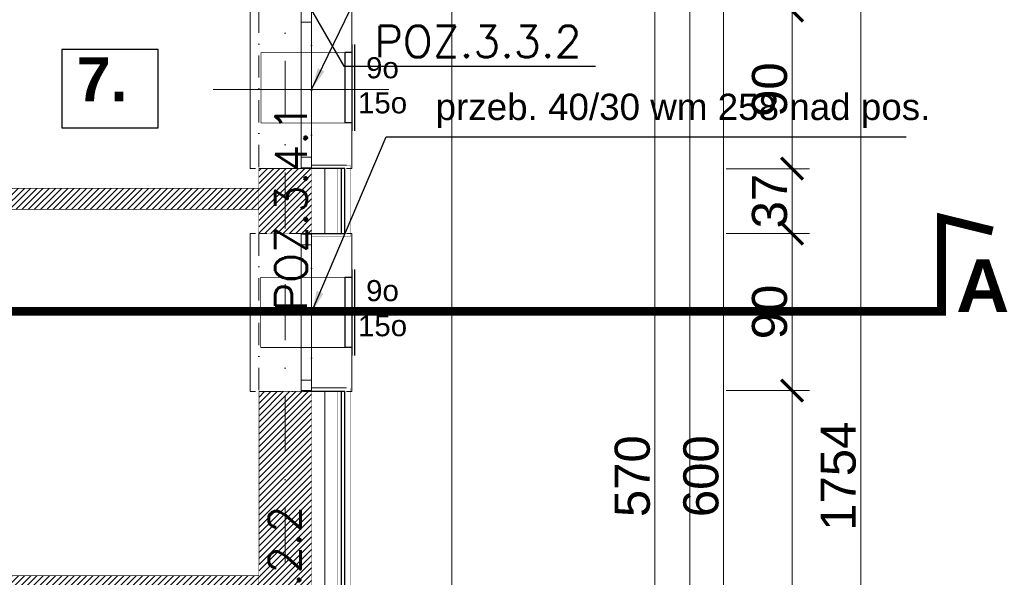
# Model space of a CAD drawing. Extents: x 4615668 to 9294084, y 5325188 to 10688993.
# Tile 525 of 656: x 4648306 to 4648867, y 5332927 to 5333244. Entities that reach past the tile are written whole.
import ezdxf

# ---------------------------------------------------------------- set-up
doc = ezdxf.new("R2010")
doc.units = 0
doc.header["$MEASUREMENT"] = 0
doc.linetypes.add('DASHDOT', pattern=[25.4, 12.7, -6.35, 0, -6.35])
for name, color, linetype, lineweight in [('FLUID-N1C', 7, 'Continuous', 30), ('hatch', 253, 'Continuous', 0), ('K-OPISY', 252, 'Continuous', 15), ('K-OPISY @ 10', 252, 'Continuous', 15), ('ocieplenie', 214, 'Continuous', 13), ('Osie', 175, 'DASHDOT', 9), ('Wymiar', 7, 'Continuous', 9)]:
    doc.layers.add(name, color=color, linetype=linetype, lineweight=lineweight)
for name, color, linetype in [('OPIS', 7, 'Continuous'), ('sciany', 1, 'Continuous'), ('STOLARKA', 4, 'Continuous')]:
    doc.layers.add(name, color=color, linetype=linetype)
doc.styles.add('Arial Narrow 20', font='arial.ttf', dxfattribs={"height": 20})
doc.styles.add('ARIAL_CE', font='arial.ttf', dxfattribs={"height": 15})
doc.styles.add('ARIAL_WYM50', font='arial.ttf', dxfattribs={"height": 15})
doc.styles.add('Opis', font='simplex.shx')
doc.styles.add('Simplex', font='simplex.shx')
doc.linetypes.add('BATTING', pattern='A,0.00254,-2.54,[134,ltypeshp.shx,S=2.54,R=0,X=-2.54,Y=0],-5.08,[134,ltypeshp.shx,S=2.54,R=180,X=2.54,Y=0],-2.54', length=10.16254)
doc.dimstyles.new('1do100 ok', dxfattribs={"dimscale": 0.5, "dimtxt": 12, "dimasz": 25, "dimexe": 20, "dimexo": 0, "dimgap": 5, "dimtad": 1, "dimdec": 0, "dimzin": 9, "dimtxsty": 'Arial Narrow 20', "dimblk": 'ARCHTICK', "dimcen": 3, "dimdle": 20, "dimclrd": 256, "dimclre": 256, "dimclrt": 256, "dimadec": 0, "dimazin": 2, "dimtfac": 1, "dimtdec": 0, "dimtix": 1, "dimtmove": 2, "dimatfit": 3, "dimldrblk": 'NONE', "dimfxl": 0, "dimtvp": 1, "dimtolj": 1, "dimtzin": 0, "dimlwd": 5, "dimlwe": 5, "dimarcsym": 0})
doc.dimstyles.new('1do50', dxfattribs={"dimscale": 5, "dimtxt": 2.5, "dimasz": 2.5, "dimexe": 2.5, "dimexo": 0.5, "dimgap": 1, "dimtad": 1, "dimdec": 1, "dimrnd": 0.5, "dimzin": 12, "dimdsep": 46, "dimtxsty": 'Simplex', "dimblk": 'OBLIQUE', "dimcen": 0.5, "dimdle": 2.5, "dimclrd": 256, "dimclre": 256, "dimclrt": 256, "dimadec": 1, "dimazin": 3, "dimtfac": 1, "dimtdec": 1, "dimtix": 1, "dimtmove": 0, "dimatfit": 3, "dimfxl": 0, "dimtolj": 1, "dimtzin": 0, "dimarcsym": 0})

# ---------------------------------------------------------------- blocks, each defined once
blk = doc.blocks.new('G$C61CBF25F')
at = {"layer": 'Osie', "lineweight": 0, "ltscale": 2.5}
blk.add_line((1425, 0), (1425, 1880), dxfattribs=at)
blk = doc.blocks.new('G$C772A7A8F')
at = {"layer": 'STOLARKA', "color": 5, "lineweight": 0}
blk.add_line((100, 45), (0, 45), dxfattribs=at)
for points in [[(24, 0), (21, 0), (21, 90), (24, 90)], [(76, 0), (79, 0), (79, 90), (76, 90)]]:
    blk.add_lwpolyline(points, dxfattribs=at)
for points in [[(56, 89.5), (56, 83.5), (50, 83.5), (50, 89.5)], [(56, 83.5), (56, 6.5), (50, 6.5), (50, 83.5)], [(56, 0.5), (56, 6.5), (50, 6.5), (50, 0.5)]]:
    blk.add_lwpolyline(points, close=True, dxfattribs=at)
blk = doc.blocks.new('_ArchTick')
at = {"color": 0, "linetype": 'ByBlock', "const_width": 0.15}
blk.add_lwpolyline([(-0.5, -0.5), (0.5, 0.5)], dxfattribs=at)
blk = doc.blocks.new('*D1077')
at = {"layer": 'Defpoints', "color": 0}
for p in [(4648471.99, 5333269.47), (4648667.53, 5333269.47), (4648471.99, 5332699.47)]:
    blk.add_point(p, dxfattribs=at)
at = {"layer": 'Wymiar', "linetype": 'Continuous', "lineweight": 5}
for p, q in [((4648667.53, 5332689.47), (4648667.53, 5333279.47)), ((4648630.03, 5333269.47), (4648677.53, 5333269.47)), ((4648630.03, 5332699.47), (4648677.53, 5332699.47))]:
    blk.add_line(p, q, dxfattribs=at)
at = {"layer": 'Wymiar', "linetype": 'ByBlock', "lineweight": 5, "xscale": 12.5, "yscale": 12.5, "zscale": 12.5}
for p, rotation in [((4648667.53, 5333269.47), 90), ((4648667.53, 5332699.47), 270)]:
    blk.add_blockref('_ArchTick', p, dxfattribs=dict(at, rotation=rotation))
at = {"layer": 'Wymiar', "lineweight": 0, "ltscale": 40, "insert": (4648654.82, 5332984.47), "char_height": 20, "attachment_point": 5, "rotation": 90, "style": 'Arial Narrow 20'}
blk.add_mtext('\\A1;570', dxfattribs=at)
blk = doc.blocks.new('_None')
blk = doc.blocks.new('*D1084')
at = {"layer": 'Defpoints', "color": 0}
for p in [(4648542.2, 5333284.47), (4648706.63, 5333284.47), (4648542.2, 5332684.47)]:
    blk.add_point(p, dxfattribs=at)
at = {"layer": 'Wymiar', "linetype": 'Continuous', "lineweight": 5}
for p, q in [((4648706.63, 5332674.47), (4648706.63, 5333294.47)), ((4648669.13, 5333284.47), (4648716.63, 5333284.47)), ((4648669.13, 5332684.47), (4648716.63, 5332684.47))]:
    blk.add_line(p, q, dxfattribs=at)
at = {"layer": 'Wymiar', "linetype": 'ByBlock', "lineweight": 5, "xscale": 12.5, "yscale": 12.5, "zscale": 12.5}
for p, rotation in [((4648706.63, 5333284.47), 90), ((4648706.63, 5332684.47), 270)]:
    blk.add_blockref('_ArchTick', p, dxfattribs=dict(at, rotation=rotation))
at = {"layer": 'Wymiar', "lineweight": 0, "ltscale": 40, "insert": (4648693.92, 5332984.47), "char_height": 20, "attachment_point": 5, "rotation": 90, "style": 'Arial Narrow 20'}
blk.add_mtext('\\A1;600', dxfattribs=at)
blk = doc.blocks.new('*D1087')
at = {"layer": 'Defpoints', "color": 0}
for p in [(4648518.68, 5333861.47), (4648784.83, 5333861.47), (4648518.68, 5332107.47)]:
    blk.add_point(p, dxfattribs=at)
at = {"layer": 'Wymiar', "linetype": 'Continuous', "lineweight": 5}
for p, q in [((4648784.83, 5332097.47), (4648784.83, 5333871.47)), ((4648747.33, 5333861.47), (4648794.83, 5333861.47)), ((4648747.33, 5332107.47), (4648794.83, 5332107.47))]:
    blk.add_line(p, q, dxfattribs=at)
at = {"layer": 'Wymiar', "linetype": 'ByBlock', "lineweight": 5, "xscale": 12.5, "yscale": 12.5, "zscale": 12.5}
for p, rotation in [((4648784.83, 5333861.47), 90), ((4648784.83, 5332107.47), 270)]:
    blk.add_blockref('_ArchTick', p, dxfattribs=dict(at, rotation=rotation))
at = {"layer": 'Wymiar', "lineweight": 0, "ltscale": 40, "insert": (4648772.12, 5332984.47), "char_height": 20, "attachment_point": 5, "rotation": 90, "style": 'Arial Narrow 20'}
blk.add_mtext('\\A1;1754', dxfattribs=at)
blk = doc.blocks.new('*U1182')
at = {"color": 0, "linetype": 'ByBlock', "lineweight": -2}
for p, q in [((-15, -245), (-15, 245)), ((0, -245), (0, 245)), ((0, 200), (40, 200)), ((40, -200), (40, 200)), ((0, -200), (40, -200))]:
    blk.add_line(p, q, dxfattribs=at)
blk = doc.blocks.new('*U1218')
at = {"color": 0, "linetype": 'ByBlock', "lineweight": -2}
for p, q in [((-15, -245), (-15, 245)), ((0, -245), (0, 245)), ((0, 200), (40, 200)), ((40, -200), (40, 200)), ((0, -200), (40, -200))]:
    blk.add_line(p, q, dxfattribs=at)
blk = doc.blocks.new('_Oblique')
at = {"color": 0, "linetype": 'ByBlock', "lineweight": -2}
blk.add_line((-0.5, -0.5), (0.5, 0.5), dxfattribs=at)
blk = doc.blocks.new('*D4034')
at = {"layer": 'Defpoints', "color": 0}
for p in [(4648471.99, 5333033.24), (4648745.73, 5333033.24), (4648471.99, 5332649.67)]:
    blk.add_point(p, dxfattribs=at)
at = {"layer": 'Wymiar', "linetype": 'Continuous', "lineweight": 5}
for p, q in [((4648745.73, 5332639.67), (4648745.73, 5333043.24)), ((4648708.23, 5333033.24), (4648755.73, 5333033.24)), ((4648708.23, 5332649.67), (4648755.73, 5332649.67))]:
    blk.add_line(p, q, dxfattribs=at)
at = {"layer": 'Wymiar', "linetype": 'ByBlock', "lineweight": 5, "xscale": 12.5, "yscale": 12.5, "zscale": 12.5}
for p, rotation in [((4648745.73, 5333033.24), 90), ((4648745.73, 5332649.67), 270)]:
    blk.add_blockref('_ArchTick', p, dxfattribs=dict(at, rotation=rotation))
at = {"layer": 'Wymiar', "lineweight": 0, "ltscale": 40, "insert": (4648733.01, 5332841.45), "char_height": 20, "attachment_point": 5, "rotation": 90, "style": 'Arial Narrow 20'}
blk.add_mtext('\\A1;384', dxfattribs=at)
blk = doc.blocks.new('*D4035')
at = {"layer": 'Defpoints', "color": 0}
for p in [(4648471.99, 5333122.74), (4648745.73, 5333122.74), (4648471.99, 5333033.24)]:
    blk.add_point(p, dxfattribs=at)
at = {"layer": 'Wymiar', "linetype": 'Continuous', "lineweight": 5}
for p, q in [((4648745.73, 5333023.24), (4648745.73, 5333132.74)), ((4648708.23, 5333122.74), (4648755.73, 5333122.74)), ((4648708.23, 5333033.24), (4648755.73, 5333033.24))]:
    blk.add_line(p, q, dxfattribs=at)
at = {"layer": 'Wymiar', "linetype": 'ByBlock', "lineweight": 5, "xscale": 12.5, "yscale": 12.5, "zscale": 12.5}
for p, rotation in [((4648745.73, 5333122.74), 90), ((4648745.73, 5333033.24), 270)]:
    blk.add_blockref('_ArchTick', p, dxfattribs=dict(at, rotation=rotation))
at = {"layer": 'Wymiar', "lineweight": 0, "ltscale": 40, "insert": (4648733.02, 5333077.99), "char_height": 20, "attachment_point": 5, "rotation": 90, "style": 'Arial Narrow 20'}
blk.add_mtext('\\A1;90', dxfattribs=at)
blk = doc.blocks.new('*D4036')
at = {"layer": 'Defpoints', "color": 0}
for p in [(4648471.99, 5333159.63), (4648745.73, 5333159.63), (4648471.99, 5333122.74)]:
    blk.add_point(p, dxfattribs=at)
at = {"layer": 'Wymiar', "linetype": 'Continuous', "lineweight": 5}
for p, q in [((4648745.73, 5333112.74), (4648745.73, 5333169.63)), ((4648708.23, 5333159.63), (4648755.73, 5333159.63)), ((4648708.23, 5333122.74), (4648755.73, 5333122.74))]:
    blk.add_line(p, q, dxfattribs=at)
at = {"layer": 'Wymiar', "linetype": 'ByBlock', "lineweight": 5, "xscale": 12.5, "yscale": 12.5, "zscale": 12.5}
for p, rotation in [((4648745.73, 5333159.63), 90), ((4648745.73, 5333122.74), 270)]:
    blk.add_blockref('_ArchTick', p, dxfattribs=dict(at, rotation=rotation))
at = {"layer": 'Wymiar', "lineweight": 0, "ltscale": 40, "insert": (4648733.01, 5333141.18), "char_height": 20, "attachment_point": 5, "rotation": 90, "style": 'Arial Narrow 20'}
blk.add_mtext('\\A1;37', dxfattribs=at)
blk = doc.blocks.new('*D4037')
at = {"layer": 'Defpoints', "color": 0}
for p in [(4648471.99, 5333249.67), (4648745.73, 5333249.67), (4648471.99, 5333159.63)]:
    blk.add_point(p, dxfattribs=at)
at = {"layer": 'Wymiar', "linetype": 'Continuous', "lineweight": 5}
for p, q in [((4648745.73, 5333149.63), (4648745.73, 5333259.67)), ((4648708.23, 5333249.67), (4648755.73, 5333249.67)), ((4648708.23, 5333159.63), (4648755.73, 5333159.63))]:
    blk.add_line(p, q, dxfattribs=at)
at = {"layer": 'Wymiar', "linetype": 'ByBlock', "lineweight": 5, "xscale": 12.5, "yscale": 12.5, "zscale": 12.5}
for p, rotation in [((4648745.73, 5333249.67), 90), ((4648745.73, 5333159.63), 270)]:
    blk.add_blockref('_ArchTick', p, dxfattribs=dict(at, rotation=rotation))
at = {"layer": 'Wymiar', "lineweight": 0, "ltscale": 40, "insert": (4648733.02, 5333204.65), "char_height": 20, "attachment_point": 5, "rotation": 90, "style": 'Arial Narrow 20'}
blk.add_mtext('\\A1;90', dxfattribs=at)
blk = doc.blocks.new('*D4038')
at = {"layer": 'Defpoints', "color": 0}
for p in [(4648471.99, 5333699.67), (4648745.73, 5333699.67), (4648471.99, 5333249.67)]:
    blk.add_point(p, dxfattribs=at)
at = {"layer": 'Wymiar', "linetype": 'Continuous', "lineweight": 5}
for p, q in [((4648745.73, 5333239.67), (4648745.73, 5333709.67)), ((4648708.23, 5333699.67), (4648755.73, 5333699.67)), ((4648708.23, 5333249.67), (4648755.73, 5333249.67))]:
    blk.add_line(p, q, dxfattribs=at)
at = {"layer": 'Wymiar', "linetype": 'ByBlock', "lineweight": 5, "xscale": 12.5, "yscale": 12.5, "zscale": 12.5}
for p, rotation in [((4648745.73, 5333699.67), 90), ((4648745.73, 5333249.67), 270)]:
    blk.add_blockref('_ArchTick', p, dxfattribs=dict(at, rotation=rotation))
at = {"layer": 'Wymiar', "lineweight": 0, "ltscale": 40, "insert": (4648733.02, 5333474.67), "char_height": 20, "attachment_point": 5, "rotation": 90, "style": 'Arial Narrow 20'}
blk.add_mtext('\\A1;450', dxfattribs=at)

msp = doc.modelspace()

# ---------------------------------------------------------------- hatches: boundary and pattern name
at = {"layer": 'hatch', "lineweight": 0, "ltscale": 40, "transparency": 33554687}
h = msp.add_hatch(dxfattribs=at)
h.set_pattern_fill('ANSI31', color=256, scale=20)
h.set_pattern_definition([(45, (9335.8041, -13289.5546), (-1.767766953, 1.767766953), [])])
h.paths.add_polyline_path([(4648471.992, 5332669.507), (4648471.992, 5332649.757), (4648441.992, 5332649.666), (4648441.992, 5332669.416)])
h.paths.add_polyline_path([(4648441.992, 5332699.416), (4648441.992, 5332801.547), (4648404.389, 5332801.547), (4648404.389, 5332811.547), (4648441.992, 5332811.547), (4648441.992, 5332915.547), (4648306.992, 5332915.547), (4648306.992, 5332811.68), (4648313.389, 5332811.547), (4648313.389, 5332801.547), (4648307.117, 5332801.547), (4648306.992, 5332681.416), (4648313.389, 5332681.416), (4648313.389, 5332669.416), (4648288.594, 5332669.438), (4648288.594, 5332681.416), (4648294.492, 5332681.416), (4648294.492, 5332801.547), (4648288.594, 5332801.761), (4648288.594, 5332811.547), (4648294.492, 5332811.547), (4648294.492, 5332915.547), (4648159.492, 5332915.547), (4648159.492, 5332811.547), (4648196.594, 5332811.547), (4648196.594, 5332801.547), (4648159.492, 5332801.547), (4648159.492, 5332681.416), (4648187.594, 5332681.416), (4648187.594, 5332669.416), (4648147.492, 5332669.416), (4648147.502, 5332729.54), (4647890.997, 5332729.54), (4647890.986, 5332699.416), (4647871.992, 5332699.416), (4647871.992, 5332751.416), (4647890.992, 5332751.416), (4647890.992, 5332741.045), (4648147.492, 5332741.237), (4648147.492, 5332915.807), (4647890.992, 5332915.807), (4647890.992, 5332842.416), (4647871.992, 5332842.416), (4647871.992, 5333158.368), (4647890.992, 5333158.416), (4647890.992, 5333148.416), (4647948.415, 5333148.416), (4647948.415, 5333136.416), (4647890.992, 5333136.416), (4647890.992, 5332927.807), (4648441.992, 5332927.807), (4648442.064, 5333032.768), (4648471.992, 5333032.77), (4648471.992, 5332699.625)])
h = msp.add_hatch(dxfattribs=at)
h.set_pattern_fill('ANSI31', color=256, scale=20)
h.set_pattern_definition([(45, (9337.8041, -13289.5546), (-1.767766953, 1.767766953), [])])
h.paths.add_polyline_path([(4648110.83, 5333148.416), (4648110.83, 5333158.416), (4648098.83, 5333158.416), (4648098.83, 5333148.416), (4648051.992, 5333148.416), (4648051.992, 5333136.416), (4648441.992, 5333136.416), (4648441.992, 5333148.416), (4648110.83, 5333148.416)], is_closed=False)
h = msp.add_hatch(dxfattribs=at)
h.set_pattern_fill('ANSI31', color=256, scale=20)
h.set_pattern_definition([(45, (14485.5151, -13289.5573), (-1.767766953, 1.767766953), [])])
h.paths.add_polyline_path([(4648441.992, 5333159.666), (4648441.992, 5333122.735), (4648456.992, 5333122.735), (4648456.992, 5333159.666), (4648441.992, 5333159.666)], is_closed=False)
h.paths.add_polyline_path([(4648471.992, 5333122.735), (4648471.992, 5333159.666), (4648456.992, 5333159.666), (4648456.992, 5333122.735), (4648471.992, 5333122.735)], is_closed=False)

# ---------------------------------------------------------------- linework, layer by layer
at = {"lineweight": 0, "ltscale": 40}
for p, q in [((4648471.992, 5333161.666), (4648491.992, 5333161.666)), ((4648441.992, 5333159.666), (4648471.992, 5333159.666)), ((4648471.992, 5333034.77), (4648491.992, 5333034.77))]:
    msp.add_line(p, q, dxfattribs=at)
for points in [[(4647301.992, 5331809.416), (4648551.992, 5331809.416), (4648551.992, 5333919.416), (4647901.992, 5333919.416), (4647901.992, 5334009.416)], [(4647437.478, 5331653.462), (4648687.478, 5331653.462), (4648687.478, 5333763.462), (4648037.478, 5333763.462), (4648037.478, 5333853.462)]]:
    msp.add_lwpolyline(points, dxfattribs=at)
at = {"linetype": 'DASHDOT', "lineweight": 0}
for points in [[(4648441.992, 5333159.666), (4648471.992, 5333159.666), (4648471.992, 5333249.666), (4648441.992, 5333249.666)], [(4648441.992, 5333032.735), (4648471.992, 5333032.735), (4648471.992, 5333122.735), (4648441.992, 5333122.735)]]:
    msp.add_lwpolyline(points, close=True, dxfattribs=at)
at = {"layer": 'hatch', "linetype": 'BATTING', "lineweight": 0, "ltscale": 0.75}
for points in [[(4648479.492, 5333159.632), (4648479.492, 5333122.798)], [(4648479.492, 5333032.736), (4648479.492, 5332649.666)]]:
    msp.add_lwpolyline(points, dxfattribs=at)
at = {"layer": 'ocieplenie', "lineweight": 0, "ltscale": 40}
for points, const_width in [([(4648471.992, 5333120.798), (4648493.992, 5333120.798), (4648493.992, 5333161.632), (4648471.992, 5333161.632)], 0.1), ([(4648471.992, 5333122.798), (4648486.992, 5333122.798), (4648486.992, 5333159.632), (4648471.992, 5333159.632)], 0.2), ([(4648471.992, 5332649.666), (4648486.992, 5332649.666), (4648486.992, 5333032.736), (4648471.992, 5333032.736)], 0.2), ([(4648471.992, 5332647.666), (4648493.992, 5332647.666), (4648493.992, 5333034.736), (4648471.992, 5333034.736)], 0.1)]:
    msp.add_lwpolyline(points, dxfattribs=dict(at, const_width=const_width))
at = {"layer": 'ocieplenie', "lineweight": -3, "ltscale": 40}
for points in [[(4648471.992, 5333122.798), (4648490.992, 5333122.798), (4648490.992, 5333159.632), (4648471.992, 5333159.632)], [(4648472.066, 5333122.798), (4648488.992, 5333122.798), (4648488.992, 5333159.632), (4648471.992, 5333159.632)], [(4648471.992, 5332649.666), (4648490.992, 5332649.666), (4648490.992, 5333032.736), (4648471.992, 5333032.736)], [(4648472.066, 5332649.666), (4648488.992, 5332649.666), (4648488.992, 5333032.736), (4648471.992, 5333032.736)]]:
    msp.add_lwpolyline(points, dxfattribs=at)
at = {"layer": 'sciany', "color": 251, "ltscale": 40}
msp.add_lwpolyline([(4648329.641, 5333182.845), (4648384.565, 5333182.845), (4648384.565, 5333227.499), (4648329.641, 5333227.499)], close=True, dxfattribs=at)
at = {"layer": 'sciany', "color": 0, "linetype": 'DASHDOT', "ltscale": 0.5, "const_width": 0.3}
for points in [[(4648443.145, 5333225.657), (4648443.145, 5333185.697), (4648495.102, 5333185.697), (4648495.102, 5333225.657)], [(4648443.035, 5333097.735), (4648443.035, 5333057.775), (4648494.992, 5333057.775), (4648494.992, 5333097.735)]]:
    msp.add_lwpolyline(points, close=True, dxfattribs=at)
at = {"layer": 'sciany', "ltscale": 40, "const_width": 0.3}
for points in [[(4648441.992, 5333148.416), (4648110.83, 5333148.416), (4648110.83, 5333158.416), (4648098.83, 5333158.416), (4648098.83, 5333148.416), (4648051.992, 5333148.416), (4648051.992, 5333136.416), (4648441.992, 5333136.416)], [(4648471.992, 5333032.77), (4648442.064, 5333032.77), (4648441.992, 5332927.807), (4647890.992, 5332927.807), (4647890.992, 5333136.416)], [(4648441.992, 5333032.77), (4648441.992, 5332699.416), (4648471.992, 5332699.416), (4648471.992, 5333032.77)]]:
    msp.add_lwpolyline(points, dxfattribs=at)
msp.add_lwpolyline([(4648441.992, 5333122.735), (4648471.992, 5333122.735), (4648471.992, 5333159.666), (4648441.992, 5333159.666)], close=True, dxfattribs=at)
at = {"layer": 'Wymiar', "color": 1, "lineweight": 0, "ltscale": 40}
for p, q in [((4648745.73, 5333871.473), (4648745.73, 5332099.614)), ((4648494.992, 5333077.735), (4648443.035, 5333077.735)), ((4648494.992, 5333057.735), (4648443.035, 5333057.735))]:
    msp.add_line(p, q, dxfattribs=at)
at = {"layer": 'Wymiar', "linetype": 'DASHDOT', "lineweight": 0, "const_width": 5}
msp.add_lwpolyline([(4646604.71, 5332970.238), (4646649.116, 5332996.254), (4646649.116, 5332944.223), (4647735.246, 5332944.223), (4647735.246, 5333078.366), (4648830.899, 5333078.366), (4648830.899, 5333131.296), (4648859.984, 5333124.112)], dxfattribs=at)

# ---------------------------------------------------------------- block references
at = {"lineweight": 0, "ltscale": 40}
for name, p in [('G$C61CBF25F', (4647031.992, 5332044.416)), ('G$C772A7A8F', (4648415.992, 5333159.666)), ('G$C772A7A8F', (4648415.992, 5333032.735))]:
    msp.add_blockref(name, p, dxfattribs=at)
at = {"layer": 'FLUID-N1C', "color": 4, "linetype": 'Continuous', "xscale": 0.1, "yscale": 0.1, "zscale": 0.1, "rotation": 180}
for name, p in [('*U1218', (4648494.969, 5333205.775)), ('*U1182', (4648494.992, 5333077.735))]:
    msp.add_blockref(name, p, dxfattribs=at)

# ---------------------------------------------------------------- texts
at = {"layer": 'K-OPISY', "attachment_point": 7}
for s, insert, char_height, style in [('{\\C0;POZ.3.3.2}', (4648507.803, 5333223.077), 18, 'Simplex'), ('{\\C0;przeb. 40/30 wm 258 nad pos.}', (4648542.659, 5333182.815), 15, 'ARIAL_CE')]:
    msp.add_mtext(s, dxfattribs=dict(at, insert=insert, char_height=char_height, style=style))
at = {"layer": 'K-OPISY @ 10', "char_height": 18, "width": 427.87447, "attachment_point": 1, "rotation": 90, "style": 'Opis'}
for s, insert in [('{\\C0;POZ.3.4.1}', (4648451.345, 5333078.366)), ('{\\C0;POZ.3.2.2}', (4648447.633, 5332849.684))]:
    msp.add_mtext(s, dxfattribs=dict(at, insert=insert))
at = {"layer": 'OPIS', "width": 1777.51738, "attachment_point": 5, "style": 'ARIAL_CE'}
for s, insert, char_height, rotation in [('\\pxi-10,l16.666687,t16.666687;9o\\P15o', (4648472.418, 5333206.923), 12, 0.15445), ('\\pxi-4,l6.666675,t6.666675;{\\fArial CE|b1|i0|c238|p34;A}', (4648814.421, 5333093.085), 30, 359.84555), ('\\pxi-10,l16.666687,t16.666687;9o\\P15o', (4648472.418, 5333079.992), 12, 0.15445)]:
    msp.add_mtext(s, dxfattribs=dict(at, insert=insert, char_height=char_height, rotation=rotation))
at = {"layer": 'sciany', "color": 251, "ltscale": 40, "insert": (4648338.119, 5333223.077), "char_height": 15, "width": 191.1449, "attachment_point": 1, "style": 'ARIAL_WYM50'}
msp.add_mtext('\\A1;{\\fArial|b1|i0|c238|p34;\\H1.666667x;\\C0;7.\\fArial|b0|i0|c238|p34;\\H0.6x; }', dxfattribs=at)

# ---------------------------------------------------------------- dimensions: what is measured, and where the dimension line sits
at = {"layer": 'Wymiar', "color": 31, "linetype": 'Continuous', "lineweight": 0}
for base, p1, p2, picture, middle in [((4648784.833, 5333861.473), (4648518.683, 5332107.473), (4648518.683, 5333861.473), '*D1087', (4648772.121, 5332984.473)), ((4648745.73, 5333699.666), (4648471.992, 5333249.666), (4648471.992, 5333699.666), '*D4038', (4648733.019, 5333474.666)), ((4648706.631, 5333284.473), (4648542.2, 5332684.473), (4648542.2, 5333284.473), '*D1084', (4648693.92, 5332984.473)), ((4648667.529, 5333269.473), (4648471.992, 5332699.473), (4648471.992, 5333269.473), '*D1077', (4648654.817, 5332984.473)), ((4648745.73, 5333249.666), (4648471.992, 5333159.632), (4648471.992, 5333249.666), '*D4037', (4648733.019, 5333204.649)), ((4648745.73, 5333159.632), (4648471.992, 5333122.735), (4648471.992, 5333159.632), '*D4036', (4648733.012, 5333141.183)), ((4648745.729975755, 5333122.735012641), (4648471.991731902, 5333033.235012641), (4648471.991731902, 5333122.735012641), '*D4035', (4648733.018516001, 5333077.985012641)), ((4648745.73, 5333033.235), (4648471.992, 5332649.666), (4648471.992, 5333033.235), '*D4034', (4648733.012, 5332841.451))]:
    dim = msp.add_linear_dim(base=base, p1=p1, p2=p2, angle=90, dimstyle='1do100 ok', override={"dimtxsty": 'Arial Narrow 20', "dimldrblk": 'None'}, dxfattribs=at)
    dim.commit()
    dim.dimension.update_dxf_attribs({"geometry": picture, "text_midpoint": middle})

# ---------------------------------------------------------------- leaders
at = {"layer": 'K-OPISY', "annotation_type": 0, "has_hookline": 1, "hookline_direction": 0}
for points, text_width in [([(4648471.992, 5333204.666), (4648520.482, 5333304.746), (4648532.982, 5333304.746)], 278.707), ([(4648451.971, 5333284.585), (4648490.303, 5333218.077), (4648502.803, 5333218.077)], 126), ([(4648471.992, 5333077.735), (4648514.482, 5333177.815), (4648526.982, 5333177.815)], 278.707)]:
    msp.add_leader(points, dimstyle='1do50', override={"dimgap": 1, "dimtad": 1}, dxfattribs=dict(at, text_width=text_width))

doc.saveas('drawing.dxf')
